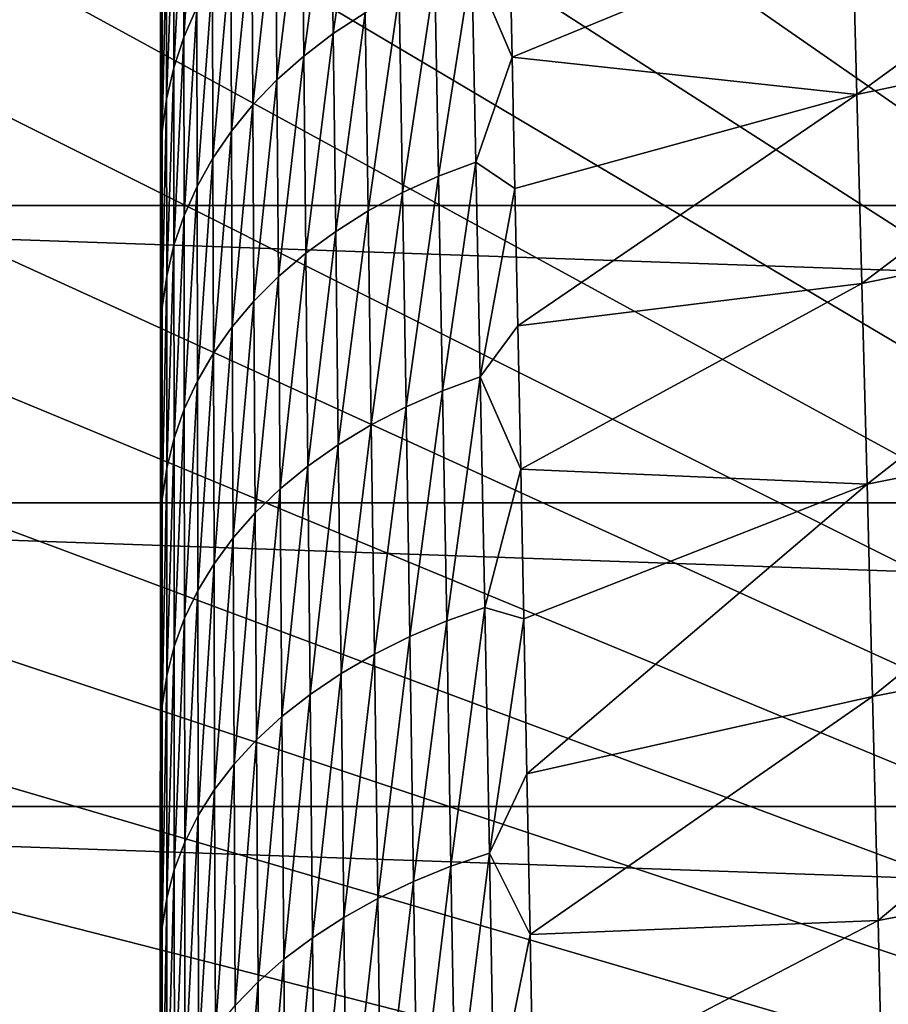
# Model space of a CAD drawing. Header units: metres. Extents: x -24 to 72, y -247 to 22.
# Tile 466 of 573: x -16.21 to -11.85, y 3.68 to 8.63. Entities that reach past the tile are written whole.
import ezdxf

# ---------------------------------------------------------------- set-up
doc = ezdxf.new("R2010")
doc.units = ezdxf.units.M
doc.layers.add('solid_509589_MEDIA_SW0001', color=7, linetype='CONTINUOUS')

msp = doc.modelspace()

# ---------------------------------------------------------------- linework, layer by layer
at = {"layer": 'solid_509589_MEDIA_SW0001'}
for points in [[(-11.823595, 17.029215, 132.530869), (-12.423874, 16.596352, 132.530869), (0, 0, 132.892746)], [(-12.423874, 16.596352, 132.530869), (-13.00832, 16.14234, 132.530869), (0, 0, 132.892746)], [(-13.00832, 16.14234, 132.530869), (-13.576189, 15.667758, 132.530869), (0, 0, 132.892746)], [(-13.576189, 15.667758, 132.530869), (-14.126758, 15.173208, 132.530869), (0, 0, 132.892746)], [(-14.126758, 15.173208, 132.530869), (-14.659324, 14.659324, 132.530869), (0, 0, 132.892746)], [(-14.659324, 14.659324, 132.530869), (-15.173208, 14.126758, 132.530869), (0, 0, 132.892746)], [(-15.173208, 14.126758, 132.530869), (-15.667757, 13.576189, 132.530869), (0, 0, 132.892746)], [(-15.667757, 13.576189, 132.530869), (-16.14234, 13.00832, 132.530869), (0, 0, 132.892746)], [(-16.14234, 13.00832, 132.530869), (-16.596352, 12.423874, 132.530869), (0, 0, 132.892746)], [(-16.596352, 12.423874, 132.530869), (-17.029215, 11.823595, 132.530869), (0, 0, 132.892746)], [(15.5, -8.1, 133.193756), (-15.5, 12.203133, 133.193756), (15.5, 12.203134, 133.193756)], [(-15.5, -8.1, 133.193756), (-15.5, -8.1, 244.809753), (-15.5, 12.203133, 133.193756)], [(-15.5, -6.534463, 244.809753), (-15.5, 12.203133, 133.193756), (-15.5, -8.1, 244.809753)], [(15.5, -8.1, 133.193756), (-15.5, -8.1, 133.193756), (-15.5, 12.203133, 133.193756)], [(-15.5, 8.590864, 244.809753), (-15.5, 10.333361, 244.809753), (-15.5, 12.203133, 133.193756)], [(-15.5, 6.968814, 244.809753), (-15.5, 8.590864, 244.809753), (-15.5, 12.203133, 133.193756)], [(-15.5, 5.44883, 244.809753), (-15.5, 6.968814, 244.809753), (-15.5, 12.203133, 133.193756)], [(-15.5, 4.01082, 244.809753), (-15.5, 5.44883, 244.809753), (-15.5, 12.203133, 133.193756)], [(-15.5, 2.640881, 244.809753), (-15.5, 4.01082, 244.809753), (-15.5, 12.203133, 133.193756)], [(-15.5, 1.32407, 244.809753), (-15.5, 2.640881, 244.809753), (-15.5, 12.203133, 133.193756)], [(-15.5, 1.020683, 244.809753), (-15.5, 1.32407, 244.809753), (-15.5, 12.203133, 133.193756)], [(-15.5, -0.210708, 244.809753), (-15.5, 1.020683, 244.809753), (-15.5, 12.203133, 133.193756)], [(-15.5, -1.799295, 244.809753), (-15.5, -0.210708, 244.809753), (-15.5, 12.203133, 133.193756)], [(-15.5, -3.379125, 244.809753), (-15.5, -1.799295, 244.809753), (-15.5, 12.203133, 133.193756)], [(-15.5, -4.956076, 244.809753), (-15.5, -3.379125, 244.809753), (-15.5, 12.203133, 133.193756)], [(-15.5, -6.534463, 244.809753), (-15.5, -4.956076, 244.809753), (-15.5, 12.203133, 133.193756)], [(-17.029215, 11.823595, 132.530869), (-17.440376, 11.208249, 132.530869), (0, 0, 132.892746)], [(-17.440376, 11.208249, 132.530869), (-17.829311, 10.57862, 132.530869), (0, 0, 132.892746)], [(-17.829311, 10.57862, 132.530869), (-18.195526, 9.93551, 132.530869), (0, 0, 132.892746)], [(-15.500032, 9.196145, 246.399261), (-15.5, 10.333361, 244.809753), (-15.5, 8.590864, 244.809753)], [(-15.500776, 8.499478, 254.250031), (-15.50043, 9.969525, 254.545395), (-15.500325, 10.200897, 252.943787)], [(-15.500776, 8.499478, 254.250031), (-15.500325, 10.200897, 252.943787), (-15.500587, 8.721646, 252.695801)], [(-15.500967, 8.236636, 255.794479), (-15.500535, 9.696446, 256.136475), (-15.50043, 9.969525, 254.545395)], [(-15.500967, 8.236636, 255.794479), (-15.50043, 9.969525, 254.545395), (-15.500776, 8.499478, 254.250031)], [(-18.195526, 9.93551, 132.530869), (-18.538555, 9.279738, 132.530869), (0, 0, 132.892746)], [(-15.500894, 8.194761, 262.377472), (-15.5, 9.439912, 263.289185), (-15.5, 9.875946, 261.803864)], [(-15.500819, 8.630819, 260.837524), (-15.500894, 8.194761, 262.377472), (-15.5, 9.875946, 261.803864)], [(-15.501152, 7.933493, 257.328247), (-15.500638, 9.382047, 257.716125), (-15.500535, 9.696446, 256.136475)], [(-15.501152, 7.933493, 257.328247), (-15.500535, 9.696446, 256.136475), (-15.500967, 8.236636, 255.794479)], [(-14.645954, 9.472504, 268.504211), (-14.634452, 8.559115, 270.704803), (-14.48816, 9.578865, 268.548584)], [(-14.634452, 8.559115, 270.704803), (-14.474391, 8.663529, 270.75296), (-14.48816, 9.578865, 268.548584)], [(-15.384189, 9.356217, 265.83136), (-15.383616, 8.540938, 268.02597), (-15.320312, 9.50815, 265.904633)], [(-15.383616, 8.540938, 268.02597), (-15.319163, 8.689838, 268.10675), (-15.320312, 9.50815, 265.904633)], [(-12.029184, 9.143877, 271.529236), (-12.004757, 8.254154, 273.403046), (-10.258617, 9.524903, 271.567902)], [(-12.004757, 8.254154, 273.403046), (-10.231607, 8.627321, 273.442047), (-10.258617, 9.524903, 271.567902)], [(-14.791602, 9.357744, 268.452545), (-14.782337, 8.446483, 270.64859), (-14.645954, 9.472504, 268.504211)], [(-14.782337, 8.446483, 270.64859), (-14.634452, 8.559115, 270.704803), (-14.645954, 9.472504, 268.504211)], [(-15.500955, 7.718919, 263.902344), (-15.5, 8.968132, 264.759674), (-15.5, 9.439912, 263.289185)], [(-15.500894, 8.194761, 262.377472), (-15.500955, 7.718919, 263.902344), (-15.5, 9.439912, 263.289185)], [(-15.501325, 7.590421, 258.850464), (-15.500733, 9.02671, 259.283447), (-15.500638, 9.382047, 257.716125)], [(-15.501325, 7.590421, 258.850464), (-15.500638, 9.382047, 257.716125), (-15.501152, 7.933493, 257.328247)], [(-15.434436, 9.199492, 265.75647), (-15.434199, 8.387415, 267.94342), (-15.384189, 9.356217, 265.83136)], [(-15.434199, 8.387415, 267.94342), (-15.383616, 8.540938, 268.02597), (-15.384189, 9.356217, 265.83136)], [(-14.924261, 9.235705, 268.394073), (-14.9171, 8.32675, 270.584808), (-14.791602, 9.357744, 268.452545)], [(-14.9171, 8.32675, 270.584808), (-14.782337, 8.446483, 270.64859), (-14.791602, 9.357744, 268.452545)], [(-18.538555, 9.279738, 132.530869), (-18.857958, 8.612141, 132.530869), (0, 0, 132.892746)], [(-15.470732, 9.038124, 265.680725), (-15.470655, 8.229382, 267.860016), (-15.434436, 9.199492, 265.75647)], [(-15.470655, 8.229382, 267.860016), (-15.434199, 8.387415, 267.94342), (-15.434436, 9.199492, 265.75647)], [(-15.043483, 9.107308, 268.329407), (-15.038209, 8.200842, 270.514252), (-14.924261, 9.235705, 268.394073)], [(-15.038209, 8.200842, 270.514252), (-14.9171, 8.32675, 270.584808), (-14.924261, 9.235705, 268.394073)], [(-21.143084, 7.695483), (-20.554821, 9.151412), (21.143084, 7.695483)], [(-20.554821, 9.151412), (20.554821, 9.151412), (21.143084, 7.695483)], [(-15.500032, 9.196145, 246.399261), (-15.500043, 7.667352, 246.347366), (-15.500157, 7.615065, 247.880493)], [(-15.50012, 9.14039, 247.983536), (-15.500032, 9.196145, 246.399261), (-15.500157, 7.615065, 247.880493)], [(-15.500032, 9.196145, 246.399261), (-15.5, 8.590864, 244.809753), (-15.500043, 7.667352, 246.347366)], [(-15.50012, 9.14039, 247.983536), (-15.500157, 7.615065, 247.880493), (-15.500328, 7.521692, 249.408218)], [(-15.500249, 9.042475, 249.561646), (-15.50012, 9.14039, 247.983536), (-15.500328, 7.521692, 249.408218)], [(-15.149072, 8.973249, 268.259399), (-15.14541, 8.069462, 270.437805), (-15.043483, 9.107308, 268.329407)], [(-15.14541, 8.069462, 270.437805), (-15.038209, 8.200842, 270.514252), (-15.043483, 9.107308, 268.329407)], [(-13.749661, 9.067819, 270.647186), (-13.735942, 8.440399, 272.045013), (-12.029184, 9.143877, 271.529236)], [(-13.735942, 8.440399, 272.045013), (-12.004757, 8.254154, 273.403046), (-12.029184, 9.143877, 271.529236)], [(-13.938243, 8.914454, 270.84787), (-13.735942, 8.440399, 272.045013), (-13.749661, 9.067819, 270.647186)], [(-15.501481, 7.207791, 260.360168), (-15.500819, 8.630819, 260.837524), (-15.500733, 9.02671, 259.283447)], [(-15.501481, 7.207791, 260.360168), (-15.500733, 9.02671, 259.283447), (-15.501325, 7.590421, 258.850464)], [(-15.500249, 9.042475, 249.561646), (-15.500328, 7.521692, 249.408218), (-15.500538, 7.387597, 250.929672)], [(-15.500409, 8.902769, 251.132706), (-15.500249, 9.042475, 249.561646), (-15.500538, 7.387597, 250.929672)], [(-15.492693, 8.872256, 265.604828), (-15.492677, 8.066942, 267.776459), (-15.470732, 9.038124, 265.680725)], [(-15.492677, 8.066942, 267.776459), (-15.470655, 8.229382, 267.860016), (-15.470732, 9.038124, 265.680725)], [(-15.500999, 7.203678, 265.411255), (-15.5, 8.461221, 266.213989), (-15.5, 8.968132, 264.759674)], [(-15.500955, 7.718919, 263.902344), (-15.500999, 7.203678, 265.411255), (-15.5, 8.968132, 264.759674)], [(-15.5, 8.968132, 264.759674), (-15.5, 8.461221, 266.213989), (-15.492693, 8.872256, 265.604828)], [(-15.24097, 8.833998, 268.184875), (-15.238605, 7.933081, 270.356415), (-15.149072, 8.973249, 268.259399)], [(-15.238605, 7.933081, 270.356415), (-15.14541, 8.069462, 270.437805), (-15.149072, 8.973249, 268.259399)], [(-15.500409, 8.902769, 251.132706), (-15.500538, 7.387597, 250.929672), (-15.500773, 7.213143, 252.443909)], [(-15.500587, 8.721646, 252.695801), (-15.500409, 8.902769, 251.132706), (-15.500773, 7.213143, 252.443909)], [(-14.124219, 8.842507, 270.824341), (-14.105255, 7.84357, 272.99234), (-13.938243, 8.914454, 270.84787)], [(-14.105255, 7.84357, 272.99234), (-13.917666, 7.914068, 273.017151), (-13.938243, 8.914454, 270.84787)], [(-13.938243, 8.914454, 270.84787), (-13.917666, 7.914068, 273.017151), (-13.735942, 8.440399, 272.045013)], [(-15.5, 7.91969, 267.651154), (-15.492677, 8.066942, 267.776459), (-15.492693, 8.872256, 265.604828)], [(-15.5, 8.461221, 266.213989), (-15.5, 7.91969, 267.651154), (-15.492693, 8.872256, 265.604828)], [(-15.319163, 8.689838, 268.10675), (-15.317776, 7.791984, 270.271118), (-15.24097, 8.833998, 268.184875)], [(-15.317776, 7.791984, 270.271118), (-15.238605, 7.933081, 270.356415), (-15.24097, 8.833998, 268.184875)], [(-14.303642, 8.758447, 270.792786), (-14.286667, 7.761221, 272.95874), (-14.124219, 8.842507, 270.824341)], [(-14.286667, 7.761221, 272.95874), (-14.105255, 7.84357, 272.99234), (-14.124219, 8.842507, 270.824341)], [(-14.474391, 8.663529, 270.75296), (-14.45965, 7.66825, 272.916046), (-14.303642, 8.758447, 270.792786)], [(-14.45965, 7.66825, 272.916046), (-14.286667, 7.761221, 272.95874), (-14.303642, 8.758447, 270.792786)], [(-15.500587, 8.721646, 252.695801), (-15.500773, 7.213143, 252.443909), (-15.501022, 6.998695, 253.950073)], [(-15.500776, 8.499478, 254.250031), (-15.500587, 8.721646, 252.695801), (-15.501022, 6.998695, 253.950073)], [(-15.383616, 8.540938, 268.02597), (-15.382897, 7.646329, 270.182953), (-15.319163, 8.689838, 268.10675)], [(-15.382897, 7.646329, 270.182953), (-15.317776, 7.791984, 270.271118), (-15.319163, 8.689838, 268.10675)], [(-14.634452, 8.559115, 270.704803), (-14.62206, 7.565992, 272.864258), (-14.474391, 8.663529, 270.75296)], [(-14.62206, 7.565992, 272.864258), (-14.45965, 7.66825, 272.916046), (-14.474391, 8.663529, 270.75296)], [(-18.857958, 8.612141, 132.530869), (-19.15333, 7.933569, 132.530869), (0, 0, 132.892746)], [(-15.501616, 6.785975, 261.856476), (-15.500894, 8.194761, 262.377472), (-15.500819, 8.630819, 260.837524)], [(-15.501616, 6.785975, 261.856476), (-15.500819, 8.630819, 260.837524), (-15.501481, 7.207791, 260.360168)], [(-12.004757, 8.254154, 273.403046), (-11.979401, 7.304545, 275.242615), (-10.231607, 8.627321, 273.442047)], [(-11.979401, 7.304545, 275.242615), (-10.203558, 7.669426, 275.281677), (-10.231607, 8.627321, 273.442047)], [(-15.500043, 7.667352, 246.347366), (-15.5, 8.590864, 244.809753), (-15.5, 6.968814, 244.809753)], [(-14.782337, 8.446483, 270.64859), (-14.77228, 7.45571, 272.803589), (-14.634452, 8.559115, 270.704803)], [(-14.77228, 7.45571, 272.803589), (-14.62206, 7.565992, 272.864258), (-14.634452, 8.559115, 270.704803)], [(-15.434199, 8.387415, 267.94342), (-15.433885, 7.496212, 270.092896), (-15.383616, 8.540938, 268.02597)], [(-15.433885, 7.496212, 270.092896), (-15.382897, 7.646329, 270.182953), (-15.383616, 8.540938, 268.02597)], [(-15.500776, 8.499478, 254.250031), (-15.501022, 6.998695, 253.950073), (-15.501273, 6.744617, 255.447235)], [(-15.500967, 8.236636, 255.794479), (-15.500776, 8.499478, 254.250031), (-15.501273, 6.744617, 255.447235)], [(-15.501029, 6.649421, 266.90329), (-15.5, 7.91969, 267.651154), (-15.5, 8.461221, 266.213989)], [(-15.500999, 7.203678, 265.411255), (-15.501029, 6.649421, 266.90329), (-15.5, 8.461221, 266.213989)], [(-14.9171, 8.32675, 270.584808), (-14.909257, 7.338516, 272.73468), (-14.782337, 8.446483, 270.64859)], [(-14.909257, 7.338516, 272.73468), (-14.77228, 7.45571, 272.803589), (-14.782337, 8.446483, 270.64859)], [(-13.917666, 7.914068, 273.017151), (-13.721798, 7.78129, 273.422913), (-13.735942, 8.440399, 272.045013)], [(-13.735942, 8.440399, 272.045013), (-13.721798, 7.78129, 273.422913), (-12.004757, 8.254154, 273.403046)], [(-15.470655, 8.229382, 267.860016), (-15.47055, 7.341717, 270.001953), (-15.434199, 8.387415, 267.94342)], [(-15.47055, 7.341717, 270.001953), (-15.433885, 7.496212, 270.092896), (-15.434199, 8.387415, 267.94342)], [(-15.038209, 8.200842, 270.514252), (-15.032372, 7.21533, 272.658325), (-14.9171, 8.32675, 270.584808)], [(-15.032372, 7.21533, 272.658325), (-14.909257, 7.338516, 272.73468), (-14.9171, 8.32675, 270.584808)], [(-15.500967, 8.236636, 255.794479), (-15.501273, 6.744617, 255.447235), (-15.501517, 6.451272, 256.934509)], [(-15.501152, 7.933493, 257.328247), (-15.500967, 8.236636, 255.794479), (-15.501517, 6.451272, 256.934509)], [(-15.492677, 8.066942, 267.776459), (-15.492656, 7.182914, 269.910919), (-15.470655, 8.229382, 267.860016)], [(-15.492656, 7.182914, 269.910919), (-15.47055, 7.341717, 270.001953), (-15.470655, 8.229382, 267.860016)], [(-13.721798, 7.78129, 273.422913), (-13.70727, 7.09118, 274.779877), (-12.004757, 8.254154, 273.403046)], [(-13.70727, 7.09118, 274.779877), (-11.979401, 7.304545, 275.242615), (-12.004757, 8.254154, 273.403046)], [(-15.501724, 6.325346, 263.338531), (-15.500955, 7.718919, 263.902344), (-15.500894, 8.194761, 262.377472)], [(-15.501724, 6.325346, 263.338531), (-15.500894, 8.194761, 262.377472), (-15.501616, 6.785975, 261.856476)], [(-15.14541, 8.069462, 270.437805), (-15.141304, 7.086858, 272.575592), (-15.038209, 8.200842, 270.514252)], [(-15.141304, 7.086858, 272.575592), (-15.032372, 7.21533, 272.658325), (-15.038209, 8.200842, 270.514252)], [(-15.5, 7.344209, 269.069946), (-15.492656, 7.182914, 269.910919), (-15.492677, 8.066942, 267.776459)], [(-15.5, 7.91969, 267.651154), (-15.5, 7.344209, 269.069946), (-15.492677, 8.066942, 267.776459)], [(-15.238605, 7.933081, 270.356415), (-15.235914, 6.953571, 272.487488), (-15.14541, 8.069462, 270.437805)], [(-15.235914, 6.953571, 272.487488), (-15.141304, 7.086858, 272.575592), (-15.14541, 8.069462, 270.437805)], [(-19.15333, 7.933569, 132.530869), (-19.424294, 7.244887, 132.530869), (0, 0, 132.892746)], [(-15.501152, 7.933493, 257.328247), (-15.501517, 6.451272, 256.934509), (-15.501745, 6.119024, 258.41098)], [(-15.501325, 7.590421, 258.850464), (-15.501152, 7.933493, 257.328247), (-15.501745, 6.119024, 258.41098)], [(-15.50104, 6.056532, 268.377563), (-15.5, 7.344209, 269.069946), (-15.5, 7.91969, 267.651154)], [(-15.501029, 6.649421, 266.90329), (-15.50104, 6.056532, 268.377563), (-15.5, 7.91969, 267.651154)], [(-15.317776, 7.791984, 270.271118), (-15.316162, 6.815749, 272.395142), (-15.238605, 7.933081, 270.356415)], [(-15.316162, 6.815749, 272.395142), (-15.235914, 6.953571, 272.487488), (-15.238605, 7.933081, 270.356415)], [(-14.105255, 7.84357, 272.99234), (-14.085326, 6.765587, 275.11618), (-13.917666, 7.914068, 273.017151)], [(-14.085326, 6.765587, 275.11618), (-13.896091, 6.83451, 275.14212), (-13.917666, 7.914068, 273.017151)], [(-13.917666, 7.914068, 273.017151), (-13.896091, 6.83451, 275.14212), (-13.721798, 7.78129, 273.422913)], [(-14.286667, 7.761221, 272.95874), (-14.268765, 6.685102, 275.080627), (-14.105255, 7.84357, 272.99234)], [(-14.268765, 6.685102, 275.080627), (-14.085326, 6.765587, 275.11618), (-14.105255, 7.84357, 272.99234)], [(-15.382897, 7.646329, 270.182953), (-15.382039, 6.673543, 272.299713), (-15.317776, 7.791984, 270.271118)], [(-15.382039, 6.673543, 272.299713), (-15.316162, 6.815749, 272.395142), (-15.317776, 7.791984, 270.271118)], [(-13.896091, 6.83451, 275.14212), (-13.70727, 7.09118, 274.779877), (-13.721798, 7.78129, 273.422913)], [(-15.501806, 5.826274, 264.805389), (-15.500999, 7.203678, 265.411255), (-15.500955, 7.718919, 263.902344)], [(-15.501806, 5.826274, 264.805389), (-15.500955, 7.718919, 263.902344), (-15.501724, 6.325346, 263.338531)], [(-14.45965, 7.66825, 272.916046), (-14.444037, 6.594256, 275.035248), (-14.286667, 7.761221, 272.95874)], [(-14.444037, 6.594256, 275.035248), (-14.268765, 6.685102, 275.080627), (-14.286667, 7.761221, 272.95874)], [(-21.628349, 6.201923), (-21.143084, 7.695483), (21.628349, 6.201923)], [(-21.143084, 7.695483), (21.143084, 7.695483), (21.628349, 6.201923)], [(-15.500043, 7.667352, 246.347366), (-15.500049, 6.117877, 246.29509), (-15.500179, 6.067748, 247.776688)], [(-15.500157, 7.615065, 247.880493), (-15.500043, 7.667352, 246.347366), (-15.500179, 6.067748, 247.776688)], [(-15.500043, 7.667352, 246.347366), (-15.5, 6.968814, 244.809753), (-15.500049, 6.117877, 246.29509)], [(-14.62206, 7.565992, 272.864258), (-14.608863, 6.494354, 274.979919), (-14.45965, 7.66825, 272.916046)], [(-14.608863, 6.494354, 274.979919), (-14.444037, 6.594256, 275.035248), (-14.45965, 7.66825, 272.916046)], [(-11.979401, 7.304545, 275.242615), (-11.953232, 6.295877, 277.046295), (-10.203558, 7.669426, 275.281677)], [(-11.953232, 6.295877, 277.046295), (-10.174604, 6.652064, 277.085114), (-10.203558, 7.669426, 275.281677)], [(-15.433885, 7.496212, 270.092896), (-15.433497, 6.527031, 272.202301), (-15.382897, 7.646329, 270.182953)], [(-15.433497, 6.527031, 272.202301), (-15.382039, 6.673543, 272.299713), (-15.382897, 7.646329, 270.182953)], [(-15.501325, 7.590421, 258.850464), (-15.501745, 6.119024, 258.41098), (-15.50195, 5.748238, 259.875763)], [(-15.501481, 7.207791, 260.360168), (-15.501325, 7.590421, 258.850464), (-15.50195, 5.748238, 259.875763)], [(-15.500157, 7.615065, 247.880493), (-15.500179, 6.067748, 247.776688), (-15.500373, 5.977596, 249.253662)], [(-15.500328, 7.521692, 249.408218), (-15.500157, 7.615065, 247.880493), (-15.500373, 5.977596, 249.253662)], [(-15.500328, 7.521692, 249.408218), (-15.500373, 5.977596, 249.253662), (-15.500612, 5.84778, 250.725113)], [(-15.500538, 7.387597, 250.929672), (-15.500328, 7.521692, 249.408218), (-15.500612, 5.84778, 250.725113)], [(-14.77228, 7.45571, 272.803589), (-14.761501, 6.386638, 274.914948), (-14.62206, 7.565992, 272.864258)], [(-14.761501, 6.386638, 274.914948), (-14.608863, 6.494354, 274.979919), (-14.62206, 7.565992, 272.864258)], [(-15.47055, 7.341717, 270.001953), (-15.470415, 6.376271, 272.104004), (-15.433885, 7.496212, 270.092896)], [(-15.470415, 6.376271, 272.104004), (-15.433497, 6.527031, 272.202301), (-15.433885, 7.496212, 270.092896)], [(-14.909257, 7.338516, 272.73468), (-14.90079, 6.272202, 274.841034), (-14.77228, 7.45571, 272.803589)], [(-14.90079, 6.272202, 274.841034), (-14.761501, 6.386638, 274.914948), (-14.77228, 7.45571, 272.803589)], [(-15.500538, 7.387597, 250.929672), (-15.500612, 5.84778, 250.725113), (-15.50088, 5.678661, 252.190125)], [(-15.500773, 7.213143, 252.443909), (-15.500538, 7.387597, 250.929672), (-15.50088, 5.678661, 252.190125)], [(-15.50104, 6.056532, 268.377563), (-15.501036, 5.425397, 269.83316), (-15.5, 7.344209, 269.069946)], [(-15.501036, 5.425397, 269.83316), (-15.5, 6.735433, 270.469299), (-15.5, 7.344209, 269.069946)], [(-15.5, 7.344209, 269.069946), (-15.5, 6.735433, 270.469299), (-15.492656, 7.182914, 269.910919)], [(-15.492656, 7.182914, 269.910919), (-15.49263, 6.221306, 272.005676), (-15.47055, 7.341717, 270.001953)], [(-15.49263, 6.221306, 272.005676), (-15.470415, 6.376271, 272.104004), (-15.47055, 7.341717, 270.001953)], [(-15.032372, 7.21533, 272.658325), (-15.026017, 6.151963, 274.759064), (-14.909257, 7.338516, 272.73468)], [(-15.026017, 6.151963, 274.759064), (-14.90079, 6.272202, 274.841034), (-14.909257, 7.338516, 272.73468)], [(-13.70727, 7.09118, 274.779877), (-13.6924, 6.370759, 276.115051), (-11.979401, 7.304545, 275.242615)], [(-13.6924, 6.370759, 276.115051), (-11.953232, 6.295877, 277.046295), (-11.979401, 7.304545, 275.242615)], [(-19.424294, 7.244887, 132.530869), (-19.670504, 6.546972, 132.530869), (0, 0, 132.892746)], [(-15.501481, 7.207791, 260.360168), (-15.50195, 5.748238, 259.875763), (-15.502127, 5.339276, 261.327942)], [(-15.501616, 6.785975, 261.856476), (-15.501481, 7.207791, 260.360168), (-15.502127, 5.339276, 261.327942)], [(-15.501859, 5.289132, 266.256134), (-15.501029, 6.649421, 266.90329), (-15.500999, 7.203678, 265.411255)], [(-15.501859, 5.289132, 266.256134), (-15.500999, 7.203678, 265.411255), (-15.501806, 5.826274, 264.805389)], [(-15.500773, 7.213143, 252.443909), (-15.50088, 5.678661, 252.190125), (-15.501163, 5.470599, 253.647827)], [(-15.501022, 6.998695, 253.950073), (-15.500773, 7.213143, 252.443909), (-15.501163, 5.470599, 253.647827)], [(-15.5, 6.094002, 271.848267), (-15.49263, 6.221306, 272.005676), (-15.492656, 7.182914, 269.910919)], [(-15.5, 6.735433, 270.469299), (-15.5, 6.094002, 271.848267), (-15.492656, 7.182914, 269.910919)], [(-15.141304, 7.086858, 272.575592), (-15.136788, 6.026618, 274.670135), (-15.032372, 7.21533, 272.658325)], [(-15.136788, 6.026618, 274.670135), (-15.026017, 6.151963, 274.759064), (-15.032372, 7.21533, 272.658325)], [(-15.235914, 6.953571, 272.487488), (-15.232917, 5.896637, 274.575439), (-15.141304, 7.086858, 272.575592)], [(-15.232917, 5.896637, 274.575439), (-15.136788, 6.026618, 274.670135), (-15.141304, 7.086858, 272.575592)], [(-13.896091, 6.83451, 275.14212), (-13.6924, 6.370759, 276.115051), (-13.70727, 7.09118, 274.779877)], [(-15.501022, 6.998695, 253.950073), (-15.501163, 5.470599, 253.647827), (-15.501449, 5.223954, 255.097321)], [(-15.501273, 6.744617, 255.447235), (-15.501022, 6.998695, 253.950073), (-15.501449, 5.223954, 255.097321)], [(-15.500049, 6.117877, 246.29509), (-15.5, 6.968814, 244.809753), (-15.5, 5.44883, 244.809753)], [(-15.316162, 6.815749, 272.395142), (-15.314339, 5.762295, 274.476227), (-15.235914, 6.953571, 272.487488)], [(-15.314339, 5.762295, 274.476227), (-15.232917, 5.896637, 274.575439), (-15.235914, 6.953571, 272.487488)], [(-14.085326, 6.765587, 275.11618), (-14.064552, 5.609802, 277.193237), (-13.896091, 6.83451, 275.14212)], [(-14.064552, 5.609802, 277.193237), (-13.873646, 5.677032, 277.220215), (-13.896091, 6.83451, 275.14212)], [(-13.896091, 6.83451, 275.14212), (-13.873646, 5.677032, 277.220215), (-13.6924, 6.370759, 276.115051)], [(-15.501616, 6.785975, 261.856476), (-15.502127, 5.339276, 261.327942), (-15.502271, 4.892504, 262.766663)], [(-15.501724, 6.325346, 263.338531), (-15.501616, 6.785975, 261.856476), (-15.502271, 4.892504, 262.766663)], [(-15.382039, 6.673543, 272.299713), (-15.381051, 5.623734, 274.373688), (-15.316162, 6.815749, 272.395142)], [(-15.381051, 5.623734, 274.373688), (-15.314339, 5.762295, 274.476227), (-15.316162, 6.815749, 272.395142)], [(-15.501273, 6.744617, 255.447235), (-15.501449, 5.223954, 255.097321), (-15.501725, 4.939086, 256.53772)], [(-15.501517, 6.451272, 256.934509), (-15.501273, 6.744617, 255.447235), (-15.501725, 4.939086, 256.53772)], [(-15.501036, 5.425397, 269.83316), (-15.5, 6.094002, 271.848267), (-15.5, 6.735433, 270.469299)], [(-14.268765, 6.685102, 275.080627), (-14.250051, 5.53133, 277.155914), (-14.085326, 6.765587, 275.11618)], [(-14.250051, 5.53133, 277.155914), (-14.064552, 5.609802, 277.193237), (-14.085326, 6.765587, 275.11618)], [(-14.444037, 6.594256, 275.035248), (-14.427651, 5.442779, 277.10791), (-14.268765, 6.685102, 275.080627)], [(-14.427651, 5.442779, 277.10791), (-14.250051, 5.53133, 277.155914), (-14.268765, 6.685102, 275.080627)], [(-15.501881, 4.714291, 267.68988), (-15.50104, 6.056532, 268.377563), (-15.501029, 6.649421, 266.90329)], [(-15.501881, 4.714291, 267.68988), (-15.501029, 6.649421, 266.90329), (-15.501859, 5.289132, 266.256134)], [(-15.433497, 6.527031, 272.202301), (-15.433042, 5.481018, 274.269104), (-15.382039, 6.673543, 272.299713)], [(-15.433042, 5.481018, 274.269104), (-15.381051, 5.623734, 274.373688), (-15.382039, 6.673543, 272.299713)], [(-11.953232, 6.295877, 277.046295), (-11.92637, 5.228978, 278.812408), (-10.174604, 6.652064, 277.085114)], [(-11.92637, 5.228978, 278.812408), (-10.144882, 5.576079, 278.850739), (-10.174604, 6.652064, 277.085114)], [(-14.608863, 6.494354, 274.979919), (-14.594947, 5.345423, 277.049194), (-14.444037, 6.594256, 275.035248)], [(-14.594947, 5.345423, 277.049194), (-14.427651, 5.442779, 277.10791), (-14.444037, 6.594256, 275.035248)], [(-19.670504, 6.546972, 132.530869), (-19.891645, 5.840714, 132.530869), (0, 0, 132.892746)], [(-15.470415, 6.376271, 272.104004), (-15.470254, 5.334183, 274.163605), (-15.433497, 6.527031, 272.202301)], [(-15.470254, 5.334183, 274.163605), (-15.433042, 5.481018, 274.269104), (-15.433497, 6.527031, 272.202301)], [(-14.761501, 6.386638, 274.914948), (-14.750074, 5.240475, 276.980072), (-14.608863, 6.494354, 274.979919)], [(-14.750074, 5.240475, 276.980072), (-14.594947, 5.345423, 277.049194), (-14.608863, 6.494354, 274.979919)], [(-15.501517, 6.451272, 256.934509), (-15.501725, 4.939086, 256.53772), (-15.501985, 4.616355, 257.968109)], [(-15.501745, 6.119024, 258.41098), (-15.501517, 6.451272, 256.934509), (-15.501985, 4.616355, 257.968109)], [(-14.90079, 6.272202, 274.841034), (-14.891758, 5.12901, 276.901245), (-14.761501, 6.386638, 274.914948)], [(-14.891758, 5.12901, 276.901245), (-14.750074, 5.240475, 276.980072), (-14.761501, 6.386638, 274.914948)], [(-15.49263, 6.221306, 272.005676), (-15.4926, 5.18325, 274.058167), (-15.470415, 6.376271, 272.104004)], [(-15.4926, 5.18325, 274.058167), (-15.470254, 5.334183, 274.163605), (-15.470415, 6.376271, 272.104004)], [(-13.873646, 5.677032, 277.220215), (-13.677228, 5.620667, 277.427643), (-13.6924, 6.370759, 276.115051)], [(-13.6924, 6.370759, 276.115051), (-13.677228, 5.620667, 277.427643), (-11.953232, 6.295877, 277.046295)], [(-15.501724, 6.325346, 263.338531), (-15.502271, 4.892504, 262.766663), (-15.502378, 4.408284, 264.190979)], [(-15.501806, 5.826274, 264.805389), (-15.501724, 6.325346, 263.338531), (-15.502378, 4.408284, 264.190979)], [(-13.677228, 5.620667, 277.427643), (-13.661798, 4.841724, 278.716705), (-11.953232, 6.295877, 277.046295)], [(-13.661798, 4.841724, 278.716705), (-11.92637, 5.228978, 278.812408), (-11.953232, 6.295877, 277.046295)], [(-15.026017, 6.151963, 274.759064), (-15.019187, 5.011929, 276.813782), (-14.90079, 6.272202, 274.841034)], [(-15.019187, 5.011929, 276.813782), (-14.891758, 5.12901, 276.901245), (-14.90079, 6.272202, 274.841034)], [(-22.008406, 4.677558), (-21.628349, 6.201923), (22.008406, 4.677558)], [(-21.628349, 6.201923), (21.628349, 6.201923), (22.008406, 4.677558)], [(-15.5, 5.420697, 273.205688), (-15.4926, 5.18325, 274.058167), (-15.49263, 6.221306, 272.005676)], [(-15.5, 6.094002, 271.848267), (-15.5, 5.420697, 273.205688), (-15.49263, 6.221306, 272.005676)], [(-15.136788, 6.026618, 274.670135), (-15.131894, 4.889921, 276.718842), (-15.026017, 6.151963, 274.759064)], [(-15.131894, 4.889921, 276.718842), (-15.019187, 5.011929, 276.813782), (-15.026017, 6.151963, 274.759064)], [(-15.501745, 6.119024, 258.41098), (-15.501985, 4.616355, 257.968109), (-15.502217, 4.256122, 259.387604)], [(-15.50195, 5.748238, 259.875763), (-15.501745, 6.119024, 258.41098), (-15.502217, 4.256122, 259.387604)], [(-15.501036, 5.425397, 269.83316), (-15.501014, 4.7564, 271.269165), (-15.5, 6.094002, 271.848267)], [(-15.501014, 4.7564, 271.269165), (-15.5, 5.420697, 273.205688), (-15.5, 6.094002, 271.848267)], [(-15.500049, 6.117877, 246.29509), (-15.50005, 4.551053, 246.243011), (-15.500185, 4.501988, 247.673248)], [(-15.500179, 6.067748, 247.776688), (-15.500049, 6.117877, 246.29509), (-15.500185, 4.501988, 247.673248)], [(-15.500049, 6.117877, 246.29509), (-15.5, 5.44883, 244.809753), (-15.50005, 4.551053, 246.243011)], [(-15.501871, 4.102123, 269.105743), (-15.50104, 6.056532, 268.377563), (-15.501881, 4.714291, 267.68988)], [(-15.501871, 4.102123, 269.105743), (-15.501036, 5.425397, 269.83316), (-15.50104, 6.056532, 268.377563)], [(-15.500179, 6.067748, 247.776688), (-15.500185, 4.501988, 247.673248), (-15.500385, 4.413944, 249.099579)], [(-15.500373, 5.977596, 249.253662), (-15.500179, 6.067748, 247.776688), (-15.500385, 4.413944, 249.099579)], [(-15.232917, 5.896637, 274.575439), (-15.229635, 4.763449, 276.617737), (-15.136788, 6.026618, 274.670135)], [(-15.229635, 4.763449, 276.617737), (-15.131894, 4.889921, 276.718842), (-15.136788, 6.026618, 274.670135)], [(-15.500373, 5.977596, 249.253662), (-15.500385, 4.413944, 249.099579), (-15.500632, 4.287281, 250.521118)], [(-15.500612, 5.84778, 250.725113), (-15.500373, 5.977596, 249.253662), (-15.500632, 4.287281, 250.521118)], [(-15.314339, 5.762295, 274.476227), (-15.312319, 4.632782, 276.51178), (-15.232917, 5.896637, 274.575439)], [(-15.312319, 4.632782, 276.51178), (-15.229635, 4.763449, 276.617737), (-15.232917, 5.896637, 274.575439)], [(-19.891645, 5.840714, 132.530869), (-20.08744, 5.127014, 132.530869), (0, 0, 132.892746)], [(-15.500612, 5.84778, 250.725113), (-15.500632, 4.287281, 250.521118), (-15.50091, 4.122358, 251.936951)], [(-15.50088, 5.678661, 252.190125), (-15.500612, 5.84778, 250.725113), (-15.50091, 4.122358, 251.936951)], [(-15.501806, 5.826274, 264.805389), (-15.502378, 4.408284, 264.190979), (-15.502447, 3.88698, 265.600037)], [(-15.501859, 5.289132, 266.256134), (-15.501806, 5.826274, 264.805389), (-15.502447, 3.88698, 265.600037)], [(-15.50195, 5.748238, 259.875763), (-15.502217, 4.256122, 259.387604), (-15.502419, 3.858746, 260.795319)], [(-15.502127, 5.339276, 261.327942), (-15.50195, 5.748238, 259.875763), (-15.502419, 3.858746, 260.795319)], [(-15.381051, 5.623734, 274.373688), (-15.379939, 4.498055, 276.402344), (-15.314339, 5.762295, 274.476227)], [(-15.379939, 4.498055, 276.402344), (-15.312319, 4.632782, 276.51178), (-15.314339, 5.762295, 274.476227)], [(-15.50088, 5.678661, 252.190125), (-15.50091, 4.122358, 251.936951), (-15.501203, 3.919537, 253.346222)], [(-15.501163, 5.470599, 253.647827), (-15.50088, 5.678661, 252.190125), (-15.501203, 3.919537, 253.346222)], [(-14.064552, 5.609802, 277.193237), (-14.043056, 4.377461, 279.220917), (-13.873646, 5.677032, 277.220215)], [(-14.043056, 4.377461, 279.220917), (-13.850462, 4.442884, 279.24881), (-13.873646, 5.677032, 277.220215)], [(-13.873646, 5.677032, 277.220215), (-13.850462, 4.442884, 279.24881), (-13.677228, 5.620667, 277.427643)], [(-15.433042, 5.481018, 274.269104), (-15.43252, 4.359319, 276.290741), (-15.381051, 5.623734, 274.373688)], [(-15.43252, 4.359319, 276.290741), (-15.379939, 4.498055, 276.402344), (-15.381051, 5.623734, 274.373688)], [(-14.250051, 5.53133, 277.155914), (-14.230633, 4.301141, 279.181885), (-14.064552, 5.609802, 277.193237)], [(-14.230633, 4.301141, 279.181885), (-14.043056, 4.377461, 279.220917), (-14.064552, 5.609802, 277.193237)], [(-13.850462, 4.442884, 279.24881), (-13.661798, 4.841724, 278.716705), (-13.677228, 5.620667, 277.427643)], [(-11.92637, 5.228978, 278.812408), (-11.898931, 4.104676, 280.539337), (-10.144882, 5.576079, 278.850739)], [(-11.898931, 4.104676, 280.539337), (-10.114526, 4.442315, 280.576904), (-10.144882, 5.576079, 278.850739)], [(-14.427651, 5.442779, 277.10791), (-14.41059, 4.215049, 279.131439), (-14.250051, 5.53133, 277.155914)], [(-14.41059, 4.215049, 279.131439), (-14.230633, 4.301141, 279.181885), (-14.250051, 5.53133, 277.155914)], [(-15.501163, 5.470599, 253.647827), (-15.501203, 3.919537, 253.346222), (-15.501497, 3.679178, 254.748047)], [(-15.501449, 5.223954, 255.097321), (-15.501163, 5.470599, 253.647827), (-15.501497, 3.679178, 254.748047)], [(-15.50005, 4.551053, 246.243011), (-15.5, 5.44883, 244.809753), (-15.5, 4.01082, 244.809753)], [(-15.470254, 5.334183, 274.163605), (-15.470067, 4.216594, 276.178223), (-15.433042, 5.481018, 274.269104)], [(-15.470067, 4.216594, 276.178223), (-15.43252, 4.359319, 276.290741), (-15.433042, 5.481018, 274.269104)], [(-14.594947, 5.345423, 277.049194), (-14.580398, 4.120419, 279.069458), (-14.427651, 5.442779, 277.10791)], [(-14.580398, 4.120419, 279.069458), (-14.41059, 4.215049, 279.131439), (-14.427651, 5.442779, 277.10791)], [(-15.501831, 3.453, 270.502838), (-15.501036, 5.425397, 269.83316), (-15.501871, 4.102123, 269.105743)], [(-15.501831, 3.453, 270.502838), (-15.501014, 4.7564, 271.269165), (-15.501036, 5.425397, 269.83316)], [(-15.501014, 4.7564, 271.269165), (-15.500975, 4.049924, 272.684692), (-15.5, 5.420697, 273.205688)], [(-15.500975, 4.049924, 272.684692), (-15.5, 4.716163, 274.540833), (-15.5, 5.420697, 273.205688)], [(-15.5, 5.420697, 273.205688), (-15.5, 4.716163, 274.540833), (-15.4926, 5.18325, 274.058167)], [(-14.750074, 5.240475, 276.980072), (-14.73807, 4.018432, 278.996307), (-14.594947, 5.345423, 277.049194)], [(-14.73807, 4.018432, 278.996307), (-14.580398, 4.120419, 279.069458), (-14.594947, 5.345423, 277.049194)], [(-15.502127, 5.339276, 261.327942), (-15.502419, 3.858746, 260.795319), (-15.502583, 3.424588, 262.190369)], [(-15.502271, 4.892504, 262.766663), (-15.502127, 5.339276, 261.327942), (-15.502583, 3.424588, 262.190369)], [(-15.4926, 5.18325, 274.058167), (-15.492566, 4.06988, 276.065826), (-15.470254, 5.334183, 274.163605)], [(-15.492566, 4.06988, 276.065826), (-15.470067, 4.216594, 276.178223), (-15.470254, 5.334183, 274.163605)], [(-15.501859, 5.289132, 266.256134), (-15.502447, 3.88698, 265.600037), (-15.502476, 3.328956, 266.992889)], [(-15.501881, 4.714291, 267.68988), (-15.501859, 5.289132, 266.256134), (-15.502476, 3.328956, 266.992889)], [(-15.501449, 5.223954, 255.097321), (-15.501497, 3.679178, 254.748047), (-15.501783, 3.40164, 256.14151)], [(-15.501725, 4.939086, 256.53772), (-15.501449, 5.223954, 255.097321), (-15.501783, 3.40164, 256.14151)], [(-14.891758, 5.12901, 276.901245), (-14.882215, 3.910138, 278.91275), (-14.750074, 5.240475, 276.980072)], [(-14.882215, 3.910138, 278.91275), (-14.73807, 4.018432, 278.996307), (-14.750074, 5.240475, 276.980072)], [(-13.661798, 4.841724, 278.716705), (-13.646148, 4.034562, 279.981628), (-11.92637, 5.228978, 278.812408)], [(-13.646148, 4.034562, 279.981628), (-11.898931, 4.104676, 280.539337), (-11.92637, 5.228978, 278.812408)], [(-15.5, 3.981208, 275.852631), (-15.492566, 4.06988, 276.065826), (-15.4926, 5.18325, 274.058167)], [(-15.5, 4.716163, 274.540833), (-15.5, 3.981208, 275.852631), (-15.4926, 5.18325, 274.058167)], [(-20.08744, 5.127014, 132.530869), (-20.257637, 4.406779, 132.530869), (0, 0, 132.892746)], [(-15.019187, 5.011929, 276.813782), (-15.011928, 3.796418, 278.819946), (-14.891758, 5.12901, 276.901245)], [(-15.011928, 3.796418, 278.819946), (-14.882215, 3.910138, 278.91275), (-14.891758, 5.12901, 276.901245)], [(-15.131894, 4.889921, 276.718842), (-15.126655, 3.677947, 278.719147), (-15.019187, 5.011929, 276.813782)], [(-15.126655, 3.677947, 278.719147), (-15.011928, 3.796418, 278.819946), (-15.019187, 5.011929, 276.813782)], [(-15.501725, 4.939086, 256.53772), (-15.501783, 3.40164, 256.14151), (-15.502051, 3.087286, 257.525787)], [(-15.501985, 4.616355, 257.968109), (-15.501725, 4.939086, 256.53772), (-15.502051, 3.087286, 257.525787)], [(-15.502271, 4.892504, 262.766663), (-15.502583, 3.424588, 262.190369), (-15.502705, 2.954008, 263.571869)], [(-15.502378, 4.408284, 264.190979), (-15.502271, 4.892504, 262.766663), (-15.502705, 2.954008, 263.571869)], [(-15.229635, 4.763449, 276.617737), (-15.226093, 3.555177, 278.611786), (-15.131894, 4.889921, 276.718842)], [(-15.226093, 3.555177, 278.611786), (-15.126655, 3.677947, 278.719147), (-15.131894, 4.889921, 276.718842)], [(-13.850462, 4.442884, 279.24881), (-13.646148, 4.034562, 279.981628), (-13.661798, 4.841724, 278.716705)], [(-15.50176, 2.767293, 271.880188), (-15.501014, 4.7564, 271.269165), (-15.501831, 3.453, 270.502838)], [(-15.50176, 2.767293, 271.880188), (-15.500975, 4.049924, 272.684692), (-15.501014, 4.7564, 271.269165)], [(-15.312319, 4.632782, 276.51178), (-15.310115, 3.428373, 278.499268), (-15.229635, 4.763449, 276.617737)], [(-15.310115, 3.428373, 278.499268), (-15.226093, 3.555177, 278.611786), (-15.229635, 4.763449, 276.617737)], [(-15.501881, 4.714291, 267.68988), (-15.502476, 3.328956, 266.992889), (-15.502464, 2.734576, 268.368683)], [(-15.501871, 4.102123, 269.105743), (-15.501881, 4.714291, 267.68988), (-15.502464, 2.734576, 268.368683)], [(-15.500975, 4.049924, 272.684692), (-15.500919, 3.306354, 274.078796), (-15.5, 4.716163, 274.540833)], [(-15.500919, 3.306354, 274.078796), (-15.5, 3.981208, 275.852631), (-15.5, 4.716163, 274.540833)], [(-22.280996, 3.131692), (-22.008406, 4.677558), (22.280996, 3.131692)], [(-22.008406, 4.677558), (22.008406, 4.677558), (22.280996, 3.131692)], [(-15.501985, 4.616355, 257.968109), (-15.502051, 3.087286, 257.525787), (-15.502293, 2.736476, 258.899933)], [(-15.502217, 4.256122, 259.387604), (-15.501985, 4.616355, 257.968109), (-15.502293, 2.736476, 258.899933)], [(-15.379939, 4.498055, 276.402344), (-15.378712, 3.29766, 278.383057), (-15.312319, 4.632782, 276.51178)], [(-15.378712, 3.29766, 278.383057), (-15.310115, 3.428373, 278.499268), (-15.312319, 4.632782, 276.51178)], [(-15.500185, 4.501988, 247.673248), (-15.50005, 4.551053, 246.243011), (-15.500177, 2.921871, 247.571472)], [(-15.50005, 4.551053, 246.243011), (-15.500048, 2.970716, 246.191803), (-15.500177, 2.921871, 247.571472)], [(-15.50005, 4.551053, 246.243011), (-15.5, 4.01082, 244.809753), (-15.500048, 2.970716, 246.191803)], [(-15.500385, 4.413944, 249.099579), (-15.500185, 4.501988, 247.673248), (-15.50037, 2.835064, 248.947861)], [(-15.500185, 4.501988, 247.673248), (-15.500177, 2.921871, 247.571472), (-15.50037, 2.835064, 248.947861)], [(-15.43252, 4.359319, 276.290741), (-15.431936, 3.163082, 278.264618), (-15.379939, 4.498055, 276.402344)], [(-15.431936, 3.163082, 278.264618), (-15.378712, 3.29766, 278.383057), (-15.379939, 4.498055, 276.402344)], [(-20.257637, 4.406779, 132.530869), (-20.402018, 3.680929, 132.530869), (0, 0, 132.892746)], [(-15.502378, 4.408284, 264.190979), (-15.502705, 2.954008, 263.571869), (-15.502784, 2.447366, 264.938934)], [(-15.502447, 3.88698, 265.600037), (-15.502378, 4.408284, 264.190979), (-15.502784, 2.447366, 264.938934)], [(-15.500632, 4.287281, 250.521118), (-15.500385, 4.413944, 249.099579), (-15.500607, 2.71066, 250.320099)], [(-15.500385, 4.413944, 249.099579), (-15.50037, 2.835064, 248.947861), (-15.500607, 2.71066, 250.320099)], [(-14.043056, 4.377461, 279.220917), (-14.02096, 3.069811, 281.196564), (-13.850462, 4.442884, 279.24881)], [(-14.02096, 3.069811, 281.196564), (-13.826671, 3.133315, 281.225281), (-13.850462, 4.442884, 279.24881)], [(-13.850462, 4.442884, 279.24881), (-13.826671, 3.133315, 281.225281), (-13.646148, 4.034562, 279.981628)], [(-11.898931, 4.104676, 280.539337), (-11.871033, 2.923798, 282.225372), (-10.114526, 4.442315, 280.576904)], [(-11.871033, 2.923798, 282.225372), (-10.083673, 3.251616, 282.261963), (-10.114526, 4.442315, 280.576904)], [(-15.470067, 4.216594, 276.178223), (-15.469855, 3.024642, 278.145264), (-15.43252, 4.359319, 276.290741)], [(-15.469855, 3.024642, 278.145264), (-15.431936, 3.163082, 278.264618), (-15.43252, 4.359319, 276.290741)], [(-14.230633, 4.301141, 279.181885), (-14.210622, 2.995776, 281.156006), (-14.043056, 4.377461, 279.220917)], [(-14.210622, 2.995776, 281.156006), (-14.02096, 3.069811, 281.196564), (-14.043056, 4.377461, 279.220917)], [(-15.502217, 4.256122, 259.387604), (-15.502293, 2.736476, 258.899933), (-15.502501, 2.34957, 260.263092)], [(-15.502419, 3.858746, 260.795319), (-15.502217, 4.256122, 259.387604), (-15.502501, 2.34957, 260.263092)], [(-15.50091, 4.122358, 251.936951), (-15.500632, 4.287281, 250.521118), (-15.500873, 2.549022, 251.687317)], [(-15.500632, 4.287281, 250.521118), (-15.500607, 2.71066, 250.320099), (-15.500873, 2.549022, 251.687317)], [(-14.41059, 4.215049, 279.131439), (-14.392953, 2.912296, 281.10321), (-14.230633, 4.301141, 279.181885)], [(-14.392953, 2.912296, 281.10321), (-14.210622, 2.995776, 281.156006), (-14.230633, 4.301141, 279.181885)], [(-15.492566, 4.06988, 276.065826), (-15.492529, 2.88233, 278.026123), (-15.470067, 4.216594, 276.178223)], [(-15.492529, 2.88233, 278.026123), (-15.469855, 3.024642, 278.145264), (-15.470067, 4.216594, 276.178223)], [(-14.580398, 4.120419, 279.069458), (-14.5653, 2.820564, 281.038086), (-14.41059, 4.215049, 279.131439)], [(-14.5653, 2.820564, 281.038086), (-14.392953, 2.912296, 281.10321), (-14.41059, 4.215049, 279.131439)], [(-15.501203, 3.919537, 253.346222), (-15.50091, 4.122358, 251.936951), (-15.501153, 2.350516, 253.04863)], [(-15.50091, 4.122358, 251.936951), (-15.500873, 2.549022, 251.687317), (-15.501153, 2.350516, 253.04863)], [(-14.73807, 4.018432, 278.996307), (-14.725557, 2.721721, 280.96106), (-14.580398, 4.120419, 279.069458)], [(-14.725557, 2.721721, 280.96106), (-14.5653, 2.820564, 281.038086), (-14.580398, 4.120419, 279.069458)], [(-13.646148, 4.034562, 279.981628), (-13.630319, 3.2, 281.221527), (-11.898931, 4.104676, 280.539337)], [(-13.630319, 3.2, 281.221527), (-11.871033, 2.923798, 282.225372), (-11.898931, 4.104676, 280.539337)], [(-15.501871, 4.102123, 269.105743), (-15.502464, 2.734576, 268.368683), (-15.502411, 2.104205, 269.726532)], [(-15.501831, 3.453, 270.502838), (-15.501871, 4.102123, 269.105743), (-15.502411, 2.104205, 269.726532)], [(-15.5, 3.216592, 277.140259), (-15.492529, 2.88233, 278.026123), (-15.492566, 4.06988, 276.065826)], [(-15.5, 3.981208, 275.852631), (-15.5, 3.216592, 277.140259), (-15.492566, 4.06988, 276.065826)], [(-15.501661, 2.045375, 273.236969), (-15.500975, 4.049924, 272.684692), (-15.50176, 2.767293, 271.880188)], [(-15.501661, 2.045375, 273.236969), (-15.500919, 3.306354, 274.078796), (-15.500975, 4.049924, 272.684692)], [(-15.500048, 2.970716, 246.191803), (-15.5, 4.01082, 244.809753), (-15.5, 2.640881, 244.809753)], [(-14.882215, 3.910138, 278.91275), (-14.872221, 2.616786, 280.872955), (-14.73807, 4.018432, 278.996307)], [(-14.872221, 2.616786, 280.872955), (-14.725557, 2.721721, 280.96106), (-14.73807, 4.018432, 278.996307)], [(-13.826671, 3.133315, 281.225281), (-13.630319, 3.2, 281.221527), (-13.646148, 4.034562, 279.981628)], [(-15.500919, 3.306354, 274.078796), (-15.50085, 2.526073, 275.450592), (-15.5, 3.981208, 275.852631)], [(-15.50085, 2.526073, 275.450592), (-15.5, 3.216592, 277.140259), (-15.5, 3.981208, 275.852631)], [(-15.501497, 3.679178, 254.748047), (-15.501203, 3.919537, 253.346222), (-15.501436, 2.115505, 254.403183)], [(-15.501203, 3.919537, 253.346222), (-15.501153, 2.350516, 253.04863), (-15.501436, 2.115505, 254.403183)], [(-15.011928, 3.796418, 278.819946), (-15.004282, 2.506618, 280.774963), (-14.882215, 3.910138, 278.91275)], [(-15.004282, 2.506618, 280.774963), (-14.872221, 2.616786, 280.872955), (-14.882215, 3.910138, 278.91275)], [(-15.502447, 3.88698, 265.600037), (-15.502784, 2.447366, 264.938934), (-15.502816, 1.905024, 266.290619)], [(-15.502476, 3.328956, 266.992889), (-15.502447, 3.88698, 265.600037), (-15.502816, 1.905024, 266.290619)], [(-15.502419, 3.858746, 260.795319), (-15.502501, 2.34957, 260.263092), (-15.50267, 1.926929, 261.61438)], [(-15.502583, 3.424588, 262.190369), (-15.502419, 3.858746, 260.795319), (-15.50267, 1.926929, 261.61438)], [(-15.126655, 3.677947, 278.719147), (-15.1211, 2.391873, 280.668457), (-15.011928, 3.796418, 278.819946)], [(-15.1211, 2.391873, 280.668457), (-15.004282, 2.506618, 280.774963), (-15.011928, 3.796418, 278.819946)]]:
    msp.add_3dface(points, dxfattribs=at)

doc.saveas('drawing.dxf')
